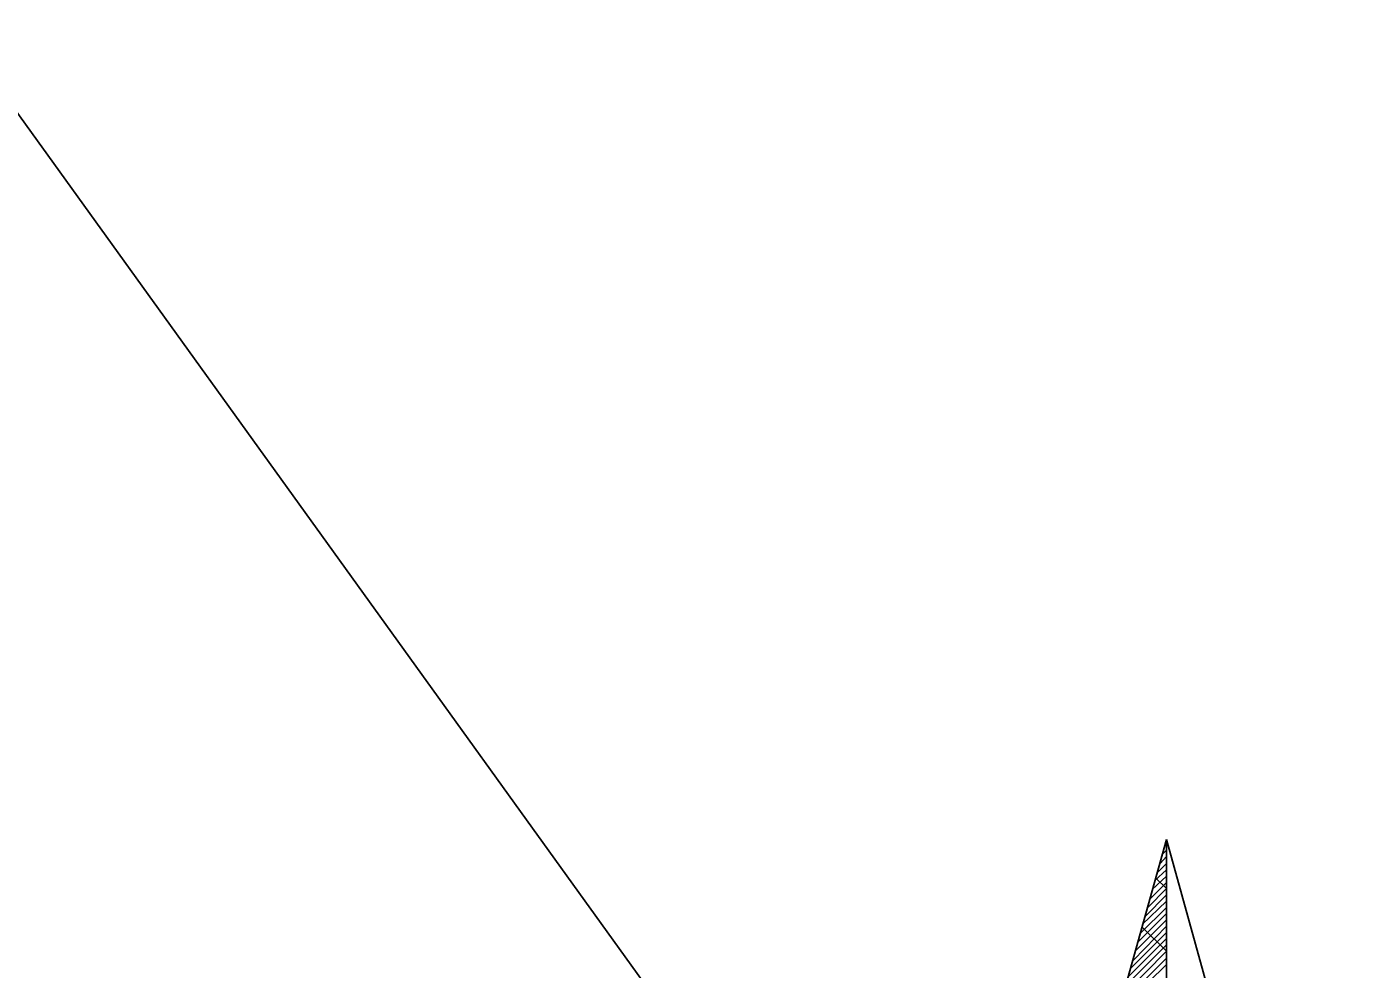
# Model space of a CAD drawing. Extents: x -729889 to -691139, y -995431 to -974354.
# Drawn here: x -724905.836 to -724904.843, y -977460.492 to -977459.787 of the extents above; entities that cross this region are included whole.
import ezdxf

# ---------------------------------------------------------------- set-up
doc = ezdxf.new("R2010")
doc.units = 0
for name, color, linetype in [('Kabelové vedení VO', 7, 'Continuous'), ('Svítidlo vestavné a přisazené venkovní', 7, 'Continuous'), ('Světelný bod se zemním svítidlem', 7, 'Continuous')]:
    doc.layers.add(name, color=color, linetype=linetype)

# ---------------------------------------------------------------- blocks, each defined once
blk = doc.blocks.new('Světlo')
at = {"layer": 'Světelný bod se zemním svítidlem'}
for p, q in [((-0.3687, 0.3687), (0, 1.6939)), ((0, 1.6939), (-0.3687, 0.3687)), ((-0.2957, 0.6313), (0, 1.6939)), ((-0.0035, 1.6817), (0, 1.6852)), ((0, 1.6939), (0.3687, 0.3687)), ((0, 0), (0, 1.6939)), ((0, 1.6939), (0.2957, 0.6313)), ((0, 1.6939), (0, -1.3043)), ((-0.0122, 1.647), (0, 1.6609)), ((-0.0087, 1.6643), (0, 1.673)), ((-0.0226, 1.6139), (0, 1.6348)), ((-0.0174, 1.6296), (0, 1.647)), ((-0.0313, 1.5791), (0, 1.6104)), ((-0.0278, 1.5965), (0, 1.6226)), ((0, 1.5983), (-0.0209, 1.6191)), ((-0.0417, 1.5443), (0, 1.5861)), ((-0.0365, 1.5617), (0, 1.5983)), ((-0.0504, 1.5113), (0, 1.5617)), ((-0.047, 1.5287), (0, 1.5739)), ((-0.0609, 1.4765), (0, 1.5374)), ((-0.0557, 1.4939), (0, 1.5496)), ((-0.0696, 1.4435), (0, 1.513)), ((-0.0643, 1.4591), (0, 1.5252)), ((0, 1.4765), (-0.047, 1.5235)), ((-0.08, 1.4087), (0, 1.4887)), ((-0.0748, 1.4261), (0, 1.5009)), ((-0.0887, 1.3739), (0, 1.4626)), ((-0.0835, 1.3913), (0, 1.4765)), ((-0.0939, 1.3583), (0, 1.4504))]:
    blk.add_line(p, q, dxfattribs=at)

msp = doc.modelspace()

# ---------------------------------------------------------------- linework, layer by layer
at = {"layer": 'Kabelové vedení VO'}
msp.add_lwpolyline([(-724908.273, -977457.2514), (-724907.8878, -977457.0144), (-724904.984, -977461.0442)], dxfattribs=at)

# ---------------------------------------------------------------- block references
at = {"layer": 'Svítidlo vestavné a přisazené venkovní', "xscale": 0.38333333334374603, "yscale": 0.38333333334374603}
msp.add_blockref('Světlo', (-724904.984, -977461.0442), dxfattribs=at)

doc.saveas('drawing.dxf')
